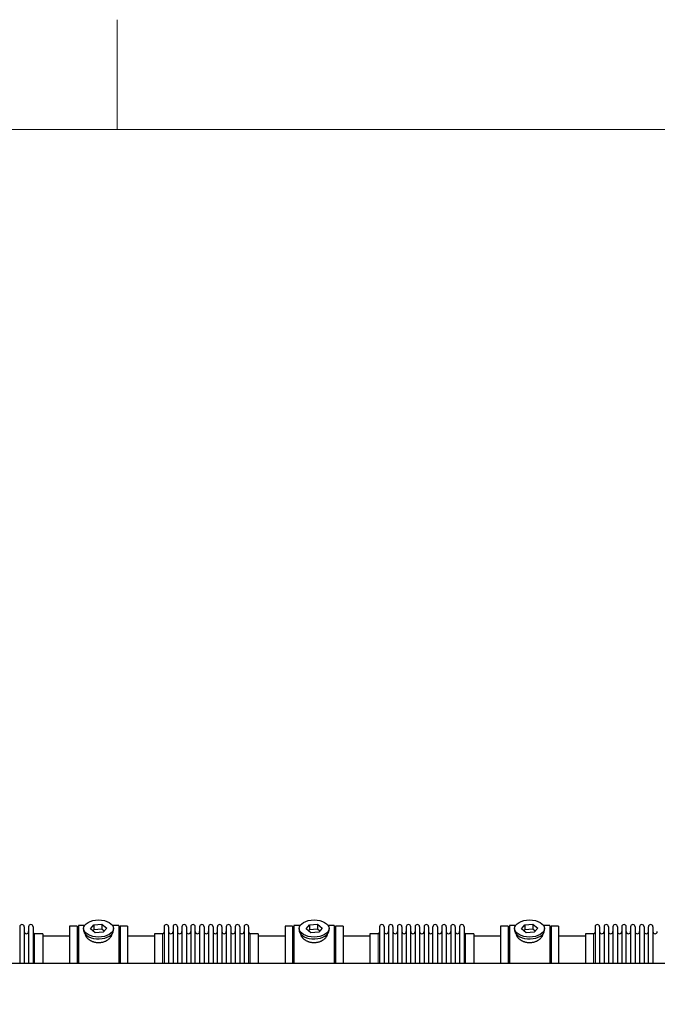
# Model space of a CAD drawing. Header units: millimetres. Extents: x 0 to 29700, y -16 to 21000.
# Tile 355 of 357: x 24629 to 26078, y 18761 to 21000. Entities that reach past the tile are written whole.
import ezdxf

# ---------------------------------------------------------------- set-up
doc = ezdxf.new("R2010")
doc.units = ezdxf.units.MM
for name, color, linetype, true_color in [('1', 7, 'Continuous', 0xffffff), ('210', 7, 'Continuous', 0xffffff), ('254', 7, 'Continuous', 0xffffff)]:
    doc.layers.add(name, color=color, linetype=linetype, true_color=true_color)
doc.styles.add('latin_extended', font='simplex.shx')
doc.dimstyles.get("Standard").update_dxf_attribs({"dimtxt": 0.18, "dimasz": 0.18, "dimexe": 0.18, "dimexo": 0.0625, "dimgap": 0.09, "dimtad": 0, "dimtih": 1, "dimtoh": 1, "dimdec": 4, "dimzin": 0, "dimdsep": 46, "dimtxsty": 'Standard', "dimcen": 0.09, "dimadec": 0, "dimazin": 0, "dimtfac": 1, "dimtdec": 4, "dimtofl": 0, "dimtmove": 0, "dimatfit": 3, "dimfxl": 1, "dimtolj": 1, "dimtzin": 0, "dimarcsym": 0})

# ---------------------------------------------------------------- blocks, each defined once
blk = doc.blocks.new('_U4')
at = {"layer": '254', "color": 3, "linetype": 'Continuous', "lineweight": 13, "transparency": 16777216}
for p, q in [((28056.5, 18872.7), (28056.5, 14093.8)), ((18213, 16851.6), (18213, 14093.8)), ((18388, 14143.8), (27881.5, 14143.8))]:
    blk.add_line(p, q, dxfattribs=at)
at = {"layer": '254', "color": 3, "transparency": 16777216}
for points in [[(18388, 14173), (18388, 14114.6), (18213, 14143.8)], [(27881.5, 14114.6), (27881.5, 14173), (28056.5, 14143.8)]]:
    blk.add_solid(points, dxfattribs=at)
at = {"layer": 'Defpoints', "color": 0, "transparency": 16777216}
for p in [(28056.5, 18922.7), (18213, 16901.6), (28056.5, 14143.8)]:
    blk.add_point(p, dxfattribs=at)
at = {"layer": '254', "color": 2, "lineweight": 13, "transparency": 16777216, "insert": (22822.2, 14406.3), "char_height": 175, "attachment_point": 1, "style": 'latin_extended'}
blk.add_mtext('\\A1;9844', dxfattribs=at)

msp = doc.modelspace()

# ---------------------------------------------------------------- linework, layer by layer
at = {"layer": '1', "color": 2, "linetype": 'Continuous', "lineweight": 25}
for p, q in [((24741.987, 18938.803), (24741.987, 18854.823)), ((24758.987, 18938.803), (24741.987, 18938.803)), ((24758.987, 18938.803), (24758.987, 18854.823)), ((24761.987, 18940.803), (24761.987, 18854.827)), ((24776.206, 18940.803), (24761.987, 18940.803)), ((24789.595, 18932.863), (24797.267, 18942.503)), ((24797.267, 18942.503), (24815.658, 18943.513)), ((24797.267, 18942.503), (24797.267, 18931.035)), ((24815.658, 18943.513), (24815.658, 18932.045)), ((24815.658, 18943.513), (24826.378, 18934.882)), ((24853.987, 18940.803), (24839.767, 18940.803)), ((24853.987, 18940.803), (24853.987, 18854.827)), ((24856.987, 18938.803), (24856.987, 18854.823)), ((24873.987, 18938.803), (24856.987, 18938.803)), ((24873.987, 18938.803), (24873.987, 18854.823)), ((25231.987, 18938.803), (25231.987, 18854.823)), ((25248.987, 18938.803), (25231.987, 18938.803)), ((25248.987, 18938.803), (25248.987, 18854.823)), ((25251.987, 18940.803), (25251.987, 18854.827)), ((25266.206, 18940.803), (25251.987, 18940.803)), ((25279.595, 18932.863), (25287.267, 18942.503)), ((25287.267, 18942.503), (25305.658, 18943.513)), ((25287.267, 18942.503), (25287.267, 18931.035)), ((25305.658, 18943.513), (25305.658, 18932.045)), ((25305.658, 18943.513), (25316.378, 18934.882)), ((25343.987, 18940.803), (25329.767, 18940.803)), ((25343.987, 18940.803), (25343.987, 18854.827)), ((25346.987, 18938.803), (25346.987, 18854.823)), ((25363.987, 18938.803), (25346.987, 18938.803)), ((25363.987, 18938.803), (25363.987, 18854.823)), ((25721.987, 18938.803), (25721.987, 18854.823)), ((25738.987, 18938.803), (25721.987, 18938.803)), ((25738.987, 18938.803), (25738.987, 18854.823)), ((25741.987, 18940.803), (25741.987, 18854.827)), ((25756.206, 18940.803), (25741.987, 18940.803)), ((25769.595, 18932.863), (25777.267, 18942.503)), ((25777.267, 18942.503), (25795.658, 18943.513)), ((25777.267, 18942.503), (25777.267, 18931.035)), ((25795.658, 18943.513), (25795.658, 18932.045)), ((25795.658, 18943.513), (25806.378, 18934.882)), ((25833.987, 18940.803), (25819.767, 18940.803)), ((25833.987, 18940.803), (25833.987, 18854.827)), ((25836.987, 18938.803), (25836.987, 18854.823)), ((25853.987, 18938.803), (25836.987, 18938.803)), ((25853.987, 18938.803), (25853.987, 18854.823)), ((24628.587, 18937.703), (24628.587, 18854.824)), ((24638.787, 18937.703), (24638.787, 18854.824)), ((24648.787, 18937.703), (24648.787, 18854.824)), ((24658.987, 18937.703), (24658.987, 18854.824)), ((24680.987, 18921.953), (24662.487, 18921.953)), ((24741.987, 18916.303), (24680.981, 18916.303)), ((24680.987, 18921.953), (24680.987, 18854.831)), ((24773.987, 18933.873), (24773.987, 18929.777)), ((24800.315, 18924.233), (24789.595, 18932.863)), ((24797.267, 18931.035), (24795.158, 18928.385)), ((24815.658, 18932.045), (24797.267, 18931.035)), ((24818.706, 18925.242), (24800.315, 18924.233)), ((24820.816, 18927.892), (24815.658, 18932.045)), ((24826.378, 18934.882), (24818.706, 18925.242)), ((24841.987, 18929.777), (24841.987, 18933.873)), ((24841.987, 18929.777), (24841.987, 18929.778)), ((24934.992, 18916.303), (24873.987, 18916.303)), ((24934.987, 18921.953), (24934.987, 18854.823)), ((24953.487, 18921.953), (24934.987, 18921.953)), ((24956.987, 18937.703), (24956.987, 18854.814)), ((24967.187, 18937.703), (24967.187, 18854.814)), ((24977.187, 18937.703), (24977.187, 18854.814)), ((24987.387, 18937.703), (24987.387, 18854.814)), ((24997.387, 18937.703), (24997.387, 18854.814)), ((25007.587, 18937.703), (25007.587, 18854.814)), ((25017.587, 18937.703), (25017.587, 18854.814)), ((25027.787, 18854.814), (25027.787, 18937.703)), ((25037.787, 18937.703), (25037.787, 18854.814)), ((25047.987, 18937.703), (25047.987, 18854.814)), ((25057.987, 18937.703), (25057.987, 18854.824)), ((25068.187, 18937.703), (25068.187, 18854.824)), ((25078.187, 18854.824), (25078.187, 18937.703)), ((25088.387, 18937.703), (25088.387, 18854.824)), ((25098.387, 18937.703), (25098.387, 18854.824)), ((25108.587, 18937.703), (25108.587, 18854.824)), ((25118.587, 18937.703), (25118.587, 18854.824)), ((25128.787, 18937.703), (25128.787, 18854.824)), ((25138.787, 18937.703), (25138.787, 18854.824)), ((25148.987, 18937.703), (25148.987, 18854.824)), ((25170.987, 18921.953), (25152.487, 18921.953)), ((25231.987, 18916.303), (25170.981, 18916.303)), ((25170.987, 18921.953), (25170.987, 18854.831)), ((25263.987, 18933.873), (25263.987, 18929.777)), ((25290.315, 18924.233), (25279.595, 18932.863)), ((25287.267, 18931.035), (25285.158, 18928.385)), ((25305.658, 18932.045), (25287.267, 18931.035)), ((25308.706, 18925.242), (25290.315, 18924.233)), ((25310.816, 18927.892), (25305.658, 18932.045)), ((25316.378, 18934.882), (25308.706, 18925.242)), ((25331.987, 18929.777), (25331.987, 18933.873)), ((25331.987, 18929.777), (25331.987, 18929.778)), ((25424.992, 18916.303), (25363.987, 18916.303)), ((25424.987, 18921.953), (25424.987, 18854.823)), ((25443.487, 18921.953), (25424.987, 18921.953)), ((25446.987, 18937.703), (25446.987, 18854.814)), ((25457.187, 18937.703), (25457.187, 18854.814)), ((25467.187, 18937.703), (25467.187, 18854.814)), ((25477.387, 18937.703), (25477.387, 18854.814)), ((25487.387, 18937.703), (25487.387, 18854.814)), ((25497.587, 18937.703), (25497.587, 18854.814)), ((25507.587, 18937.703), (25507.587, 18854.814)), ((25517.787, 18854.814), (25517.787, 18937.703)), ((25527.787, 18937.703), (25527.787, 18854.814)), ((25537.987, 18937.703), (25537.987, 18854.814)), ((25547.987, 18937.703), (25547.987, 18854.824)), ((25558.187, 18937.703), (25558.187, 18854.824)), ((25568.187, 18854.824), (25568.187, 18937.703)), ((25578.387, 18937.703), (25578.387, 18854.824)), ((25588.387, 18937.703), (25588.387, 18854.824)), ((25598.587, 18937.703), (25598.587, 18854.824)), ((25608.587, 18937.703), (25608.587, 18854.824)), ((25618.787, 18937.703), (25618.787, 18854.824)), ((25628.787, 18937.703), (25628.787, 18854.824)), ((25638.987, 18937.703), (25638.987, 18854.824)), ((25660.987, 18921.953), (25642.487, 18921.953)), ((25721.987, 18916.303), (25660.981, 18916.303)), ((25660.987, 18921.953), (25660.987, 18854.831)), ((25753.987, 18933.873), (25753.987, 18929.777)), ((25780.315, 18924.233), (25769.595, 18932.863)), ((25777.267, 18931.035), (25775.158, 18928.385)), ((25795.658, 18932.045), (25777.267, 18931.035)), ((25798.706, 18925.242), (25780.315, 18924.233)), ((25800.816, 18927.892), (25795.658, 18932.045)), ((25806.378, 18934.882), (25798.706, 18925.242)), ((25821.987, 18929.777), (25821.987, 18933.873)), ((25821.987, 18929.777), (25821.987, 18929.778)), ((25914.992, 18916.303), (25853.987, 18916.303)), ((25914.987, 18921.953), (25914.987, 18854.823)), ((25933.487, 18921.953), (25914.987, 18921.953)), ((25936.987, 18937.703), (25936.987, 18854.814)), ((25947.187, 18937.703), (25947.187, 18854.814)), ((25957.187, 18937.703), (25957.187, 18854.814)), ((25967.387, 18937.703), (25967.387, 18854.814)), ((25977.387, 18937.703), (25977.387, 18854.814)), ((25987.587, 18937.703), (25987.587, 18854.814)), ((25997.587, 18937.703), (25997.587, 18854.814)), ((26007.787, 18854.814), (26007.787, 18937.703)), ((26017.787, 18937.703), (26017.787, 18854.814)), ((26027.987, 18937.703), (26027.987, 18854.814)), ((26037.987, 18937.703), (26037.987, 18854.824)), ((26048.187, 18937.703), (26048.187, 18854.824)), ((26058.187, 18854.824), (26058.187, 18937.703)), ((26068.387, 18937.703), (26068.387, 18854.824)), ((23128.987, 18854.823), (26592.987, 18854.823))]:
    msp.add_line(p, q, dxfattribs=at)
at = {"layer": '1', "color": 4, "linetype": 'Continuous', "lineweight": 13}
for p, q in [((24662.487, 18921.953), (24662.487, 18854.831)), ((24953.487, 18921.953), (24953.487, 18854.823)), ((25152.487, 18921.953), (25152.487, 18854.831)), ((25443.487, 18921.953), (25443.487, 18854.823)), ((25642.487, 18921.953), (25642.487, 18854.831)), ((25933.487, 18921.953), (25933.487, 18854.823))]:
    msp.add_line(p, q, dxfattribs=at)
at = {"layer": '1', "color": 2, "linetype": 'Continuous', "lineweight": 25}
for centre, radius, start, end in [((24633.687, 18937.703), 5.1, 0, 180), ((24653.887, 18937.703), 5.1, 0, 180), ((24962.087, 18937.703), 5.1, 0, 180), ((24982.287, 18937.703), 5.1, 0, 180), ((25002.487, 18937.703), 5.1, 0, 180), ((25022.687, 18937.703), 5.1, 0, 180), ((25042.887, 18937.703), 5.1, 0, 180), ((25063.087, 18937.703), 5.1, 0, 180), ((25083.287, 18937.703), 5.1, 0, 180), ((25103.487, 18937.703), 5.1, 0, 180), ((25123.687, 18937.703), 5.1, 0, 180), ((25143.887, 18937.703), 5.1, 0, 180), ((25452.087, 18937.703), 5.1, 0, 180), ((25472.287, 18937.703), 5.1, 0, 180), ((25492.487, 18937.703), 5.1, 0, 180), ((25512.687, 18937.703), 5.1, 0, 180), ((25532.887, 18937.703), 5.1, 0, 180), ((25553.087, 18937.703), 5.1, 0, 180), ((25573.287, 18937.703), 5.1, 0, 180), ((25593.487, 18937.703), 5.1, 0, 180), ((25613.687, 18937.703), 5.1, 0, 180), ((25633.887, 18937.703), 5.1, 0, 180), ((25942.087, 18937.703), 5.1, 0, 180), ((25962.287, 18937.703), 5.1, 0, 180), ((25982.487, 18937.703), 5.1, 0, 180), ((26002.687, 18937.703), 5.1, 0, 180), ((26022.887, 18937.703), 5.1, 0, 180), ((26043.087, 18937.703), 5.1, 0, 180), ((26063.287, 18937.703), 5.1, 0, 180), ((24643.787, 18926.953), 5, 180, 0), ((24662.487, 18925.453), 3.5, 180, 270), ((24953.487, 18925.453), 3.5, 270, 0), ((24972.187, 18926.953), 5, 180, 0), ((24992.387, 18926.953), 5, 180, 0), ((25012.587, 18926.953), 5, 180, 0), ((25032.787, 18926.953), 5, 180, 0), ((25052.987, 18926.953), 5, 180, 0), ((25073.187, 18926.953), 5, 180, 0), ((25093.387, 18926.953), 5, 180, 0), ((25113.587, 18926.953), 5, 180, 0), ((25133.787, 18926.953), 5, 180, 0), ((25152.487, 18925.453), 3.5, 180, 270), ((25443.487, 18925.453), 3.5, 270, 0), ((25462.187, 18926.953), 5, 180, 0), ((25482.387, 18926.953), 5, 180, 0), ((25502.587, 18926.953), 5, 180, 0), ((25522.787, 18926.953), 5, 180, 0), ((25542.987, 18926.953), 5, 180, 0), ((25563.187, 18926.953), 5, 180, 0), ((25583.387, 18926.953), 5, 180, 0), ((25603.587, 18926.953), 5, 180, 0), ((25623.787, 18926.953), 5, 180, 0), ((25642.487, 18925.453), 3.5, 180, 270), ((25933.487, 18925.453), 3.5, 270, 0), ((25952.187, 18926.953), 5, 180, 0), ((25972.387, 18926.953), 5, 180, 0), ((25992.587, 18926.953), 5, 180, 0), ((26012.787, 18926.953), 5, 180, 0), ((26032.987, 18926.953), 5, 180, 0), ((26053.187, 18926.953), 5, 180, 0), ((26073.387, 18926.953), 5, 180, 0)]:
    msp.add_arc(centre, radius, start, end, dxfattribs=at)
for centre in [(24807.987, 18933.873), (25297.987, 18933.873), (25787.987, 18933.873)]:
    msp.add_ellipse(centre, major_axis=(34, 0), ratio=0.57357644, dxfattribs=at)
for centre, start_param, end_param in [((24807.987, 18929.777), 3.14156817, 3.23699405), ((24807.987, 18929.777), 3.23699405, 6.28318531), ((25297.987, 18929.777), 3.14156817, 3.23699405), ((25297.987, 18929.777), 3.23699405, 6.28318531), ((25787.987, 18929.777), 3.14156817, 3.23699405), ((25787.987, 18929.777), 3.23699405, 6.28318531)]:
    msp.add_ellipse(centre, major_axis=(34, 0), ratio=0.57357644, start_param=start_param, end_param=end_param, dxfattribs=at)
for points in [[(24837.987, 18921.996), (24837.987, 18921.978), (24837.987, 18921.96), (24837.983, 18921.371), (24837.931, 18920.792), (24837.731, 18919.623), (24837.583, 18919.031), (24837.193, 18917.837), (24836.95, 18917.234), (24836.623, 18916.55), (24836.586, 18916.473), (24836.51, 18916.321), (24836.471, 18916.245), (24836.353, 18916.016), (24836.271, 18915.863), (24836.018, 18915.407), (24835.839, 18915.105), (24835.269, 18914.201), (24834.847, 18913.604), (24833.92, 18912.424), (24833.414, 18911.841), (24832.593, 18910.979), (24832.308, 18910.693), (24831.939, 18910.34), (24831.865, 18910.269), (24831.715, 18910.128), (24831.489, 18909.918), (24831.258, 18909.711), (24830.477, 18909.025), (24829.82, 18908.495), (24828.44, 18907.474), (24827.718, 18906.983), (24826.585, 18906.279), (24826.199, 18906.05), (24825.608, 18905.714), (24825.309, 18905.548), (24825.005, 18905.386), (24824.802, 18905.278), (24824.699, 18905.224), (24823.775, 18904.748), (24822.933, 18904.354), (24821.209, 18903.631), (24820.327, 18903.3), (24818.521, 18902.704), (24817.598, 18902.439), (24816.418, 18902.151), (24816.062, 18902.068), (24815.703, 18901.99), (24815.463, 18901.939), (24815.342, 18901.914), (24814.74, 18901.792), (24814.257, 18901.705), (24812.804, 18901.472), (24811.832, 18901.356), (24809.878, 18901.202), (24808.897, 18901.164), (24807.419, 18901.167), (24806.926, 18901.178), (24806.183, 18901.21), (24805.874, 18901.226), (24805.564, 18901.247), (24805.44, 18901.255), (24805.378, 18901.259), (24805.192, 18901.273), (24805.068, 18901.283), (24803.956, 18901.376), (24802.98, 18901.498), (24801.055, 18901.816), (24800.105, 18902.013), (24798.23, 18902.479), (24797.305, 18902.748), (24796.28, 18903.092), (24796.166, 18903.131), (24795.939, 18903.21), (24795.825, 18903.249), (24795.487, 18903.37), (24795.263, 18903.453), (24794.597, 18903.706), (24794.16, 18903.882), (24792.869, 18904.432), (24792.034, 18904.827), (24790.418, 18905.672), (24789.637, 18906.12), (24788.692, 18906.713), (24788.411, 18906.894), (24788.134, 18907.078), (24787.951, 18907.201), (24787.859, 18907.263), (24787.404, 18907.575), (24787.05, 18907.829), (24786.016, 18908.603), (24785.364, 18909.136), (24784.134, 18910.229), (24783.556, 18910.79), (24782.744, 18911.651), (24782.483, 18911.941), (24782.105, 18912.381), (24781.92, 18912.603), (24781.74, 18912.826), (24781.621, 18912.975), (24781.562, 18913.05), (24781.04, 18913.722), (24780.622, 18914.322), (24779.877, 18915.524), (24779.549, 18916.125), (24778.983, 18917.329), (24778.745, 18917.93), (24778.506, 18918.682), (24778.439, 18918.907), (24778.378, 18919.132), (24778.339, 18919.282), (24778.32, 18919.357), (24778.23, 18919.731), (24778.171, 18920.027), (24778.032, 18920.888), (24777.987, 18921.446), (24777.987, 18921.992)], [(25327.987, 18921.996), (25327.987, 18921.978), (25327.987, 18921.96), (25327.983, 18921.371), (25327.931, 18920.792), (25327.731, 18919.623), (25327.583, 18919.031), (25327.193, 18917.837), (25326.95, 18917.234), (25326.623, 18916.55), (25326.586, 18916.473), (25326.51, 18916.321), (25326.471, 18916.245), (25326.353, 18916.016), (25326.271, 18915.863), (25326.018, 18915.407), (25325.839, 18915.105), (25325.269, 18914.201), (25324.847, 18913.604), (25323.92, 18912.424), (25323.414, 18911.841), (25322.593, 18910.979), (25322.308, 18910.693), (25321.939, 18910.34), (25321.865, 18910.269), (25321.715, 18910.128), (25321.489, 18909.918), (25321.258, 18909.711), (25320.477, 18909.025), (25319.82, 18908.495), (25318.44, 18907.474), (25317.718, 18906.983), (25316.585, 18906.279), (25316.199, 18906.05), (25315.608, 18905.714), (25315.309, 18905.548), (25315.005, 18905.386), (25314.802, 18905.278), (25314.699, 18905.224), (25313.775, 18904.748), (25312.933, 18904.354), (25311.209, 18903.631), (25310.327, 18903.3), (25308.521, 18902.704), (25307.598, 18902.439), (25306.418, 18902.151), (25306.062, 18902.068), (25305.703, 18901.99), (25305.463, 18901.939), (25305.342, 18901.914), (25304.74, 18901.792), (25304.257, 18901.705), (25302.804, 18901.472), (25301.832, 18901.356), (25299.878, 18901.202), (25298.897, 18901.164), (25297.419, 18901.167), (25296.926, 18901.178), (25296.183, 18901.21), (25295.874, 18901.226), (25295.564, 18901.247), (25295.44, 18901.255), (25295.378, 18901.259), (25295.192, 18901.273), (25295.068, 18901.283), (25293.956, 18901.376), (25292.98, 18901.498), (25291.055, 18901.816), (25290.105, 18902.013), (25288.23, 18902.479), (25287.305, 18902.748), (25286.28, 18903.092), (25286.166, 18903.131), (25285.939, 18903.21), (25285.825, 18903.249), (25285.487, 18903.37), (25285.263, 18903.453), (25284.597, 18903.706), (25284.16, 18903.882), (25282.869, 18904.432), (25282.034, 18904.827), (25280.418, 18905.672), (25279.637, 18906.12), (25278.692, 18906.713), (25278.411, 18906.894), (25278.134, 18907.078), (25277.951, 18907.201), (25277.859, 18907.263), (25277.404, 18907.575), (25277.05, 18907.829), (25276.016, 18908.603), (25275.364, 18909.136), (25274.134, 18910.229), (25273.556, 18910.79), (25272.744, 18911.651), (25272.483, 18911.941), (25272.105, 18912.381), (25271.92, 18912.603), (25271.74, 18912.826), (25271.621, 18912.975), (25271.562, 18913.05), (25271.04, 18913.722), (25270.622, 18914.322), (25269.877, 18915.524), (25269.549, 18916.125), (25268.983, 18917.329), (25268.745, 18917.93), (25268.506, 18918.682), (25268.439, 18918.907), (25268.378, 18919.132), (25268.339, 18919.282), (25268.32, 18919.357), (25268.23, 18919.731), (25268.171, 18920.027), (25268.032, 18920.888), (25267.987, 18921.446), (25267.987, 18921.992)], [(25817.987, 18921.996), (25817.987, 18921.978), (25817.987, 18921.96), (25817.983, 18921.371), (25817.931, 18920.792), (25817.731, 18919.623), (25817.583, 18919.031), (25817.193, 18917.837), (25816.95, 18917.234), (25816.623, 18916.55), (25816.586, 18916.473), (25816.51, 18916.321), (25816.471, 18916.245), (25816.353, 18916.016), (25816.271, 18915.863), (25816.018, 18915.407), (25815.839, 18915.105), (25815.269, 18914.201), (25814.847, 18913.604), (25813.92, 18912.424), (25813.414, 18911.841), (25812.593, 18910.979), (25812.308, 18910.693), (25811.939, 18910.34), (25811.865, 18910.269), (25811.715, 18910.128), (25811.489, 18909.918), (25811.258, 18909.711), (25810.477, 18909.025), (25809.82, 18908.495), (25808.44, 18907.474), (25807.718, 18906.983), (25806.585, 18906.279), (25806.199, 18906.05), (25805.608, 18905.714), (25805.309, 18905.548), (25805.005, 18905.386), (25804.802, 18905.278), (25804.699, 18905.224), (25803.775, 18904.748), (25802.933, 18904.354), (25801.209, 18903.631), (25800.327, 18903.3), (25798.521, 18902.704), (25797.598, 18902.439), (25796.418, 18902.151), (25796.062, 18902.068), (25795.703, 18901.99), (25795.463, 18901.939), (25795.342, 18901.914), (25794.74, 18901.792), (25794.257, 18901.705), (25792.804, 18901.472), (25791.832, 18901.356), (25789.878, 18901.202), (25788.897, 18901.164), (25787.419, 18901.167), (25786.926, 18901.178), (25786.183, 18901.21), (25785.874, 18901.226), (25785.564, 18901.247), (25785.44, 18901.255), (25785.378, 18901.259), (25785.192, 18901.273), (25785.068, 18901.283), (25783.956, 18901.376), (25782.98, 18901.498), (25781.055, 18901.816), (25780.105, 18902.013), (25778.23, 18902.479), (25777.305, 18902.748), (25776.28, 18903.092), (25776.166, 18903.131), (25775.939, 18903.21), (25775.825, 18903.249), (25775.487, 18903.37), (25775.263, 18903.453), (25774.597, 18903.706), (25774.16, 18903.882), (25772.869, 18904.432), (25772.034, 18904.827), (25770.418, 18905.672), (25769.637, 18906.12), (25768.692, 18906.713), (25768.411, 18906.894), (25768.134, 18907.078), (25767.951, 18907.201), (25767.859, 18907.263), (25767.404, 18907.575), (25767.05, 18907.829), (25766.016, 18908.603), (25765.364, 18909.136), (25764.134, 18910.229), (25763.556, 18910.79), (25762.744, 18911.651), (25762.483, 18911.941), (25762.105, 18912.381), (25761.92, 18912.603), (25761.74, 18912.826), (25761.621, 18912.975), (25761.562, 18913.05), (25761.04, 18913.722), (25760.622, 18914.322), (25759.877, 18915.524), (25759.549, 18916.125), (25758.983, 18917.329), (25758.745, 18917.93), (25758.506, 18918.682), (25758.439, 18918.907), (25758.378, 18919.132), (25758.339, 18919.282), (25758.32, 18919.357), (25758.23, 18919.731), (25758.171, 18920.027), (25758.032, 18920.888), (25757.987, 18921.446), (25757.987, 18921.992)]]:
    msp.add_open_spline(points, degree=3, knots=[0, 0, 0, 0, 0.00096872, 0.00096872, 0.03221774, 0.03221774, 0.06346677, 0.06346677, 0.09471579, 0.09471579, 0.09862192, 0.09862192, 0.10252805, 0.10252805, 0.1103403, 0.1103403, 0.12596481, 0.12596481, 0.15721384, 0.15721384, 0.18846286, 0.18846286, 0.20408737, 0.20408737, 0.2079935, 0.2079935, 0.21189963, 0.21971188, 0.21971188, 0.25096091, 0.25096091, 0.28220993, 0.28220993, 0.29783444, 0.29783444, 0.3056467, 0.30955283, 0.30955283, 0.31345895, 0.31345895, 0.34470798, 0.34470798, 0.375957, 0.375957, 0.40720602, 0.40720602, 0.41501828, 0.41892441, 0.41892441, 0.42283054, 0.42283054, 0.43845505, 0.43845505, 0.46970407, 0.46970407, 0.5009531, 0.5009531, 0.51657761, 0.51657761, 0.52438986, 0.52634293, 0.52634293, 0.52829599, 0.52829599, 0.53220212, 0.53220212, 0.56345114, 0.56345114, 0.59470017, 0.59470017, 0.62594919, 0.62594919, 0.62985532, 0.62985532, 0.63376144, 0.63376144, 0.6415737, 0.6415737, 0.65719821, 0.65719821, 0.68844724, 0.68844724, 0.71969626, 0.71969626, 0.72750852, 0.73141464, 0.73141464, 0.73532077, 0.73532077, 0.75094528, 0.75094528, 0.78219431, 0.78219431, 0.81344333, 0.81344333, 0.82906784, 0.82906784, 0.8368801, 0.84078623, 0.84078623, 0.84469235, 0.84469235, 0.87594138, 0.87594138, 0.9071904, 0.9071904, 0.93843942, 0.93843942, 0.94625168, 0.95015781, 0.95015781, 0.95406394, 0.95406394, 0.96968845, 0.96968845, 1, 1, 1, 1], dxfattribs=at)
at = {"layer": '210', "color": 7, "linetype": 'Continuous', "lineweight": 18}
for p, q in [((24850, 20750), (24850, 21000)), ((250, 20750), (29450, 20750))]:
    msp.add_line(p, q, dxfattribs=at)

# ---------------------------------------------------------------- dimensions: what is measured, and where the dimension line sits
at = {"layer": '254', "color": 2, "linetype": 'Continuous', "lineweight": 13}
dim = msp.add_linear_dim(base=(28056.493, 14143.803), p1=(18212.987, 16901.584), p2=(28056.493, 18922.663), dimstyle='Standard', override={"dimscale": 50, "dimtxt": 3.5, "dimasz": 3.5, "dimexe": 1, "dimexo": 1, "dimgap": 1.75, "dimtad": 1, "dimtih": 1, "dimtoh": 0, "dimdec": 0, "dimlfac": 1, "dimzin": 8, "dimdsep": 46, "dimlunit": 2, "dimtxsty": 'latin_extended', "dimsah": 1, "dimse1": 0, "dimse2": 0, "dimsd1": 0, "dimsd2": 0, "dimclrd": 3, "dimclre": 3, "dimclrt": 2, "dimtol": 0, "dimtm": -0.1, "dimtfac": 0.714286, "dimtdec": 3, "dimtofl": 1, "dimtmove": 0, "dimtzin": 8, "dimlwd": 13, "dimlwe": 13}, dxfattribs=at)
dim.commit()
dim.dimension.update_dxf_attribs({"geometry": '_U4', "text_midpoint": (23134.74, 14143.803), "dimtype": 160})

doc.saveas('drawing.dxf')
